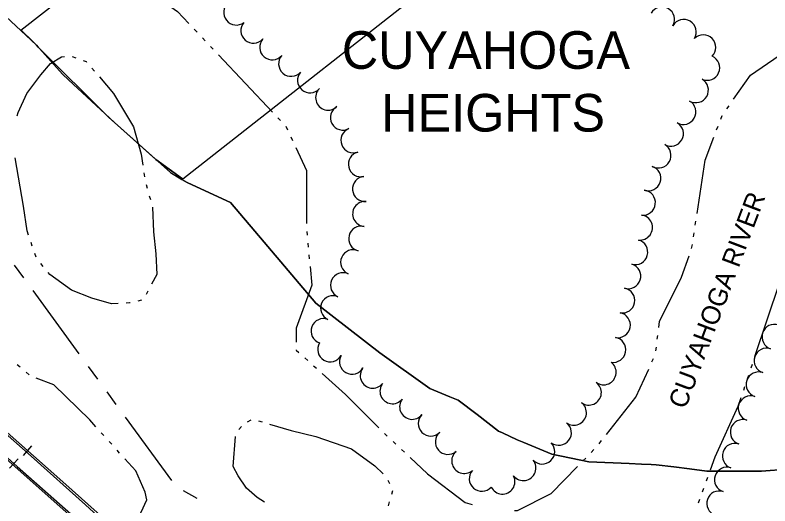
# Model space of a CAD drawing. Extents: x -25029 to 2274964, y -81170 to 687028.
# Drawn here: x -5786 to -5184, y -65362 to -64971 of the extents above; entities that cross this region are included whole.
import ezdxf

# ---------------------------------------------------------------- set-up
doc = ezdxf.new("R2010")
doc.units = 0
for name, color, linetype in [('81911BEA - RW_X_Fee_RW', 7, 'Continuous'), ('CITY-NAME', 7, 'Continuous'), ('DIVISIONS', 7, 'Continuous'), ('DV_X_Corp_Line', 7, 'Continuous'), ('RD_X_RR_1', 7, 'Continuous'), ('ROAD-NAME', 7, 'Continuous'), ('RR', 7, 'Continuous'), ('TREES', 7, 'Continuous'), ('WATER', 7, 'Continuous')]:
    doc.layers.add(name, color=color, linetype=linetype)

msp = doc.modelspace()

# ---------------------------------------------------------------- linework, layer by layer
at = {"layer": '81911BEA - RW_X_Fee_RW'}
msp.add_line((-5082.62, -64434.57), (-5781.27, -64983.58), dxfattribs=at)
for points in [[(-5652.84, -65102.22), (-5652.22, -65101.74), (-4973.89, -64569.19)], [(-5781.27, -64983.58), (-5768.85, -64995.17), (-5748.03, -65018.45), (-5743.28, -65022.87), (-5706.73, -65056.99), (-5661.94, -65096.85), (-5652.84, -65102.22)]]:
    msp.add_lwpolyline(points, dxfattribs=at)
at = {"layer": 'DIVISIONS'}
for p, q in [((-5786.45, -65170.56), (-5779.08, -65180.66)), ((-5771.72, -65190.76), (-5734.9, -65241.27)), ((-5727.54, -65251.37), (-5720.18, -65261.47)), ((-5712.81, -65271.57), (-5705.45, -65281.67)), ((-5698.09, -65291.77), (-5661.27, -65342.28)), ((-5651.93, -65350.18), (-5641.09, -65356.4))]:
    msp.add_line(p, q, dxfattribs=at)
at = {"layer": 'DV_X_Corp_Line'}
for p, q in [((-5781.27, -64983.58), (-5792.82, -64972.79)), ((-5781.27, -64983.58), (-5792.82, -64972.79)), ((-5792.82, -64972.79), (-5781.27, -64983.58)), ((-5792.82, -64972.79), (-5781.27, -64983.58)), ((-5780.92, -64983.31), (-5781.27, -64983.58)), ((-5780.92, -64983.31), (-5781.27, -64983.58)), ((-5781.27, -64983.58), (-5780.92, -64983.31)), ((-5781.27, -64983.58), (-5780.92, -64983.31)), ((-5771.5, -64992.7), (-5780.92, -64983.31)), ((-5771.5, -64992.7), (-5780.92, -64983.31)), ((-5780.92, -64983.31), (-5771.5, -64992.7)), ((-5780.92, -64983.31), (-5771.5, -64992.7)), ((-5768.85, -64995.17), (-5771.5, -64992.7)), ((-5768.85, -64995.17), (-5771.5, -64992.7)), ((-5771.5, -64992.7), (-5768.85, -64995.17)), ((-5771.5, -64992.7), (-5768.85, -64995.17)), ((-5767.47, -64996.71), (-5768.85, -64995.17)), ((-5767.47, -64996.71), (-5768.85, -64995.17)), ((-5768.85, -64995.17), (-5767.47, -64996.71)), ((-5768.85, -64995.17), (-5767.47, -64996.71)), ((-5711.05, -65052.96), (-5767.47, -64996.71)), ((-5711.05, -65052.96), (-5767.47, -64996.71)), ((-5767.47, -64996.71), (-5711.05, -65052.96)), ((-5767.47, -64996.71), (-5711.05, -65052.96)), ((-5706.73, -65056.99), (-5711.05, -65052.96)), ((-5706.73, -65056.99), (-5711.05, -65052.96)), ((-5711.05, -65052.96), (-5706.73, -65056.99)), ((-5711.05, -65052.96), (-5706.73, -65056.99)), ((-5673.72, -65086.36), (-5706.73, -65056.99)), ((-5673.72, -65086.36), (-5706.73, -65056.99)), ((-5706.73, -65056.99), (-5673.72, -65086.36)), ((-5706.73, -65056.99), (-5673.72, -65086.36)), ((-5652.41, -65101.88), (-5673.72, -65086.36)), ((-5652.41, -65101.88), (-5673.72, -65086.36)), ((-5673.72, -65086.36), (-5652.41, -65101.88)), ((-5673.72, -65086.36), (-5652.41, -65101.88)), ((-5652.84, -65102.22), (-5652.41, -65101.88)), ((-5652.84, -65102.22), (-5652.41, -65101.88)), ((-5652.41, -65101.88), (-5652.84, -65102.22)), ((-5652.41, -65101.88), (-5652.84, -65102.22)), ((-5648.59, -65104.73), (-5652.84, -65102.22)), ((-5648.59, -65104.73), (-5652.84, -65102.22)), ((-5652.84, -65102.22), (-5648.59, -65104.73)), ((-5652.84, -65102.22), (-5648.59, -65104.73)), ((-5648.25, -65104.93), (-5648.59, -65104.73)), ((-5648.25, -65104.93), (-5648.59, -65104.73)), ((-5648.59, -65104.73), (-5648.25, -65104.93)), ((-5648.59, -65104.73), (-5648.25, -65104.93)), ((-5614.27, -65120.7), (-5648.25, -65104.93)), ((-5614.27, -65120.7), (-5648.25, -65104.93)), ((-5648.25, -65104.93), (-5614.27, -65120.7)), ((-5648.25, -65104.93), (-5614.27, -65120.7)), ((-5587.39, -65152.29), (-5614.27, -65120.7)), ((-5587.39, -65152.29), (-5614.27, -65120.7)), ((-5614.27, -65120.7), (-5587.39, -65152.29)), ((-5614.27, -65120.7), (-5587.39, -65152.29)), ((-5546.15, -65200.76), (-5587.39, -65152.29)), ((-5546.15, -65200.76), (-5587.39, -65152.29)), ((-5587.39, -65152.29), (-5546.15, -65200.76)), ((-5587.39, -65152.29), (-5546.15, -65200.76)), ((-5531.75, -65211.95), (-5546.15, -65200.76)), ((-5531.75, -65211.95), (-5546.15, -65200.76)), ((-5546.15, -65200.76), (-5531.75, -65211.95)), ((-5546.15, -65200.76), (-5531.75, -65211.95)), ((-5495.09, -65240.45), (-5531.75, -65211.95)), ((-5495.09, -65240.45), (-5531.75, -65211.95)), ((-5531.75, -65211.95), (-5495.09, -65240.45)), ((-5531.75, -65211.95), (-5495.09, -65240.45)), ((-5455.39, -65268.8), (-5495.09, -65240.45)), ((-5455.39, -65268.8), (-5495.09, -65240.45)), ((-5495.09, -65240.45), (-5455.39, -65268.8)), ((-5495.09, -65240.45), (-5455.39, -65268.8)), ((-5439.37, -65275.47), (-5455.39, -65268.8)), ((-5439.37, -65275.47), (-5455.39, -65268.8)), ((-5455.39, -65268.8), (-5439.37, -65275.47)), ((-5455.39, -65268.8), (-5439.37, -65275.47)), ((-5432.7, -65278.25), (-5439.37, -65275.47)), ((-5432.7, -65278.25), (-5439.37, -65275.47)), ((-5439.37, -65275.47), (-5432.7, -65278.25)), ((-5439.37, -65275.47), (-5432.7, -65278.25)), ((-5417.69, -65289.72), (-5432.7, -65278.25)), ((-5417.69, -65289.72), (-5432.7, -65278.25)), ((-5432.7, -65278.25), (-5417.69, -65289.72)), ((-5432.7, -65278.25), (-5417.69, -65289.72)), ((-5409.12, -65296.27), (-5417.69, -65289.72)), ((-5409.12, -65296.27), (-5417.69, -65289.72)), ((-5417.69, -65289.72), (-5409.12, -65296.27)), ((-5417.69, -65289.72), (-5409.12, -65296.27)), ((-5400.55, -65302.83), (-5409.12, -65296.27)), ((-5400.55, -65302.83), (-5409.12, -65296.27)), ((-5409.12, -65296.27), (-5400.55, -65302.83)), ((-5409.12, -65296.27), (-5400.55, -65302.83)), ((-5397.41, -65304.33), (-5400.55, -65302.83)), ((-5397.41, -65304.33), (-5400.55, -65302.83)), ((-5400.55, -65302.83), (-5397.41, -65304.33)), ((-5400.55, -65302.83), (-5397.41, -65304.33)), ((-5385.77, -65309.89), (-5397.41, -65304.33)), ((-5385.77, -65309.89), (-5397.41, -65304.33)), ((-5397.41, -65304.33), (-5385.77, -65309.89)), ((-5397.41, -65304.33), (-5385.77, -65309.89)), ((-5380.53, -65312.02), (-5385.77, -65309.89)), ((-5380.53, -65312.02), (-5385.77, -65309.89)), ((-5385.77, -65309.89), (-5380.53, -65312.02)), ((-5385.77, -65309.89), (-5380.53, -65312.02)), ((-5358.12, -65321.13), (-5380.53, -65312.02)), ((-5358.12, -65321.13), (-5380.53, -65312.02)), ((-5380.53, -65312.02), (-5358.12, -65321.13)), ((-5380.53, -65312.02), (-5358.12, -65321.13)), ((-5328.75, -65327.24), (-5358.12, -65321.13)), ((-5328.75, -65327.24), (-5358.12, -65321.13)), ((-5358.12, -65321.13), (-5328.75, -65327.24)), ((-5358.12, -65321.13), (-5328.75, -65327.24)), ((-5296.59, -65328.71), (-5328.75, -65327.24)), ((-5296.59, -65328.71), (-5328.75, -65327.24)), ((-5328.75, -65327.24), (-5296.59, -65328.71)), ((-5328.75, -65327.24), (-5296.59, -65328.71)), ((-5286.58, -65329.17), (-5296.59, -65328.71)), ((-5286.58, -65329.17), (-5296.59, -65328.71)), ((-5296.59, -65328.71), (-5286.58, -65329.17)), ((-5296.59, -65328.71), (-5286.58, -65329.17)), ((-5278.85, -65329.52), (-5286.58, -65329.17)), ((-5278.85, -65329.52), (-5286.58, -65329.17)), ((-5286.58, -65329.17), (-5278.85, -65329.52)), ((-5286.58, -65329.17), (-5278.85, -65329.52)), ((-5274.83, -65329.65), (-5278.85, -65329.52)), ((-5274.83, -65329.65), (-5278.85, -65329.52)), ((-5278.85, -65329.52), (-5274.83, -65329.65)), ((-5278.85, -65329.52), (-5274.83, -65329.65)), ((-5260.9, -65331.39), (-5274.83, -65329.65)), ((-5260.9, -65331.39), (-5274.83, -65329.65)), ((-5274.83, -65329.65), (-5260.9, -65331.39)), ((-5274.83, -65329.65), (-5260.9, -65331.39)), ((-5248.41, -65332.95), (-5260.9, -65331.39)), ((-5248.41, -65332.95), (-5260.9, -65331.39)), ((-5260.9, -65331.39), (-5248.41, -65332.95)), ((-5260.9, -65331.39), (-5248.41, -65332.95)), ((-5234.55, -65334.68), (-5248.41, -65332.95)), ((-5234.55, -65334.68), (-5248.41, -65332.95)), ((-5248.41, -65332.95), (-5234.55, -65334.68)), ((-5248.41, -65332.95), (-5234.55, -65334.68)), ((-5165.75, -65332.99), (-5190.92, -65334.67)), ((-5165.75, -65332.99), (-5190.92, -65334.67)), ((-5190.92, -65334.67), (-5165.75, -65332.99)), ((-5190.92, -65334.67), (-5165.75, -65332.99)), ((-5211.76, -65334.67), (-5234.55, -65334.68)), ((-5211.76, -65334.67), (-5234.55, -65334.68)), ((-5234.55, -65334.68), (-5211.76, -65334.67)), ((-5234.55, -65334.68), (-5211.76, -65334.67)), ((-5190.92, -65334.67), (-5211.76, -65334.67)), ((-5190.92, -65334.67), (-5211.76, -65334.67)), ((-5211.76, -65334.67), (-5190.92, -65334.67)), ((-5211.76, -65334.67), (-5190.92, -65334.67))]:
    msp.add_line(p, q, dxfattribs=at)
at = {"layer": 'RD_X_RR_1'}
for points in [[(-6370.05, -64869.88), (-6311.16, -64909.61), (-6265.78, -64942.32), (-6219.7, -64974.99), (-6173.45, -65007.37), (-6129.83, -65039.02), (-6085.34, -65072.72), (-6044.73, -65105.12), (-5994.92, -65148.34), (-5948.83, -65187.22), (-5892.71, -65236.64), (-5836.32, -65286.61), (-5783.59, -65333.26), (-5740.43, -65371.76), (-5714.04, -65394.63)], [(-5888.53, -65220.62), (-5823.87, -65278.32), (-5773.02, -65322.93), (-5729.78, -65361.72), (-5704.42, -65384.66)]]:
    msp.add_lwpolyline(points, dxfattribs=at)
at = {"layer": 'RR'}
for p, q in [((-5779.15, -65322.22), (-5772.53, -65314.72)), ((-5790.15, -65332.4), (-5783.49, -65324.94))]:
    msp.add_line(p, q, dxfattribs=at)
for points in [[(-6140.46, -65011.27), (-6094.57, -65045.71), (-6050.45, -65080.53), (-6005.74, -65116.58), (-5963.01, -65153.42), (-5913.52, -65197.1), (-5865.03, -65239.67), (-5747.68, -65343.34), (-5658.38, -65423.13), (-5577.03, -65494.5), (-5503.68, -65559.41), (-5381.03, -65667.8), (-5308.74, -65731.41), (-5249, -65784.56), (-5153.16, -65868.32), (-5069.07, -65942.65), (-4980.7, -66021.34), (-4902.04, -66090.08), (-4838.03, -66146.65)], [(-6157.4, -65016.24), (-6118.42, -65045.2), (-6083.15, -65071.73), (-6047.9, -65100.42), (-6006.58, -65135.61), (-5961.56, -65173.64), (-5921.72, -65208.32), (-5869.15, -65255.03), (-5784.2, -65331.01), (-5725.66, -65382.64), (-5646.27, -65452.89), (-5599.12, -65494.29), (-5547.96, -65539.35), (-5480.62, -65598.19), (-5410.88, -65659.11), (-5367.76, -65697.04), (-5309.15, -65748.88), (-5241.22, -65808.75), (-5166.18, -65874.78), (-5086.19, -65945.85), (-5016.45, -66007.38), (-4942.14, -66072.25), (-4864.87, -66139), (-4839.54, -66161.27)]]:
    msp.add_lwpolyline(points, dxfattribs=at)
at = {"layer": 'TREES'}
for centre, radius, start, end in [((-5609.58, -64969.24), 10, 128.08701, 308.08701), ((-5270.31, -64974.75), 10, 330.11539, 150.11539), ((-5595.9, -64983.71), 10, 138.72475, 318.72475), ((-5253.03, -64984.83), 10, 329.3481, 149.3481), ((-5580.86, -64996.9), 10, 138.72475, 318.72475), ((-5237.38, -64997.02), 10, 314.85997, 134.85997), ((-5565.83, -65010.09), 10, 138.72475, 318.72475), ((-5234.35, -65013.26), 10, 246.28776, 66.28776), ((-5550.8, -65023.29), 10, 138.72475, 318.72475), ((-5243.34, -65031.1), 10, 240.20043, 60.20043), ((-5536.32, -65037.05), 10, 134.19847, 314.19847), ((-5524.56, -65053), 10, 118.59378, 298.59378), ((-5253.27, -65048.45), 9.99, 240.20043, 60.20043), ((-5263.21, -65065.8), 10, 240.20043, 60.20043), ((-5516.2, -65071.12), 10, 110.95288, 290.95288), ((-5273.15, -65083.15), 10, 240.20043, 60.20043), ((-5510.22, -65090.17), 10, 103.88803, 283.88803), ((-5281.27, -65101.32), 10, 251.63778, 71.63778), ((-5506.96, -65109.84), 10, 94.93793, 274.93793), ((-5285.57, -65120.75), 10, 263.40989, 83.40989), ((-5506.84, -65129.77), 10, 85.75268, 265.75268), ((-5287.87, -65140.61), 10, 263.37097, 83.37098), ((-5509.98, -65149.45), 10, 76.08314, 256.08314), ((-5291.65, -65160.2), 10, 254.77667, 74.77667), ((-5516.43, -65168.31), 10, 66.18677, 246.18677), ((-5297.21, -65179.41), 10, 252.93568, 72.93568), ((-5524.5, -65186.6), 10, 66.18676, 246.18676), ((-5301.94, -65198.76), 9.95, 259.63073, 79.63073), ((-5532.52, -65204.76), 9.85, 66.18676, 246.18676), ((-5539.91, -65223.17), 10, 70.01735, 250.01735), ((-5305.53, -65218.39), 10, 259.63073, 79.63073), ((-5180.61, -65227.74), 10, 71.58185, 251.58185), ((-5309.13, -65238.06), 10, 259.63073, 79.63073), ((-5534.68, -65237.6), 10, 149.82018, 329.82018), ((-5186.92, -65246.72), 10, 71.58185, 251.58185), ((-5517.32, -65247.52), 10, 150.67273, 330.67273), ((-5316.83, -65255.97), 10, 233.82967, 53.82967), ((-5500.77, -65258.63), 10, 141.59181, 321.59181), ((-5193.24, -65265.69), 10, 71.58185, 251.58185), ((-5485.09, -65271.06), 10, 141.59181, 321.59181), ((-5328.63, -65272.11), 10, 233.82958, 53.82958), ((-5469.42, -65283.48), 10, 141.59181, 321.59181), ((-5199.56, -65284.67), 10, 71.58185, 251.58185), ((-5340.53, -65288.19), 10, 233.18277, 53.18278), ((-5454.51, -65296.76), 10, 135.04945, 315.04945), ((-5352.51, -65304.2), 10, 233.18152, 53.18152), ((-5205.88, -65303.64), 10, 71.58185, 251.58185), ((-5440.92, -65311.41), 10, 130.67374, 310.67374), ((-5365.77, -65319.09), 10, 223.44929, 43.44929), ((-5212.2, -65322.62), 10, 71.58185, 251.58185), ((-5427.88, -65326.57), 10, 130.67215, 310.67215), ((-5380.78, -65332.27), 10, 219.13842, 39.13842), ((-5413.91, -65340.82), 10, 138.23046, 318.23046), ((-5218.52, -65341.6), 10, 71.58185, 251.58185), ((-5397.49, -65343.03), 10, 206.40755, 26.40755), ((-5224.79, -65360.42), 9.85, 71.58185, 251.58185)]:
    msp.add_arc(centre, radius, start, end, dxfattribs=at)
at = {"layer": 'WATER'}
for p, q in [((-5643, -64982.6), (-5640.86, -64984.87)), ((-5636.57, -64989.42), (-5634.42, -64991.69)), ((-5630.13, -64996.24), (-5627.99, -64998.51)), ((-5623.7, -65003.06), (-5580.81, -65048.52)), ((-5740.37, -65004.35), (-5737.45, -65005.46)), ((-5724.65, -65013.5), (-5722.59, -65015.85)), ((-5718.46, -65020.55), (-5707.48, -65033.84)), ((-5218.64, -65046.09), (-5216.85, -65043.53)), ((-5576.52, -65053.06), (-5574.37, -65055.33)), ((-5570.11, -65059.9), (-5568.78, -65062.73)), ((-5226.76, -65062.85), (-5225.64, -65059.94)), ((-5566.12, -65068.38), (-5564.79, -65071.21)), ((-5683.23, -65097.11), (-5682.81, -65100.2)), ((-5681.36, -65106.27), (-5680.54, -65109.29)), ((-5678.88, -65115.31), (-5678.05, -65118.33)), ((-5243.77, -65138.68), (-5243.31, -65135.58)), ((-5553.37, -65143.69), (-5553.09, -65146.8)), ((-5245.15, -65147.95), (-5244.69, -65144.86)), ((-5772.09, -65155.46), (-5773.09, -65152.49)), ((-5552.51, -65153.02), (-5552.22, -65156.13)), ((-5769.09, -65164.34), (-5770.09, -65161.38)), ((-5551.64, -65162.36), (-5551.35, -65165.47)), ((-5763.42, -65171.73), (-5765.41, -65169.32)), ((-5196.23, -65243.52), (-5176.33, -65184.27)), ((-5679.93, -65191.26), (-5681.38, -65194.03)), ((-5685.05, -65198.56), (-5688.1, -65199.21)), ((-5274.07, -65229.68), (-5273.7, -65226.58)), ((-5275.18, -65238.99), (-5274.81, -65235.88)), ((-5781.82, -65251.99), (-5784.22, -65249.99)), ((-5554.97, -65244.48), (-5552.64, -65246.56)), ((-5278.33, -65247.73), (-5277.04, -65244.88)), ((-5199.21, -65252.41), (-5198.22, -65249.45)), ((-5774.62, -65257.99), (-5777.02, -65255.99)), ((-5547.99, -65250.73), (-5545.66, -65252.81)), ((-5202.2, -65261.3), (-5201.2, -65258.33)), ((-5205.18, -65270.18), (-5204.19, -65267.22)), ((-5600.5, -65295.48), (-5597.82, -65293.87)), ((-5591.95, -65294.69), (-5588.96, -65295.58)), ((-5715.08, -65306.43), (-5717.18, -65304.11)), ((-5607.47, -65301.54), (-5605.5, -65299.11)), ((-5491.48, -65304.63), (-5489.21, -65306.77)), ((-5708.79, -65313.38), (-5710.88, -65311.06)), ((-5484.66, -65311.06), (-5482.38, -65313.2)), ((-5320.42, -65312.9), (-5318.49, -65310.44)), ((-5702.49, -65320.33), (-5704.59, -65318.01)), ((-5477.84, -65317.49), (-5475.56, -65319.63)), ((-5326.74, -65319.81), (-5324.56, -65317.57)), ((-5333.27, -65326.53), (-5331.09, -65324.29)), ((-5234.73, -65342.42), (-5233.67, -65339.48)), ((-5488.79, -65341.92), (-5487.4, -65344.72)), ((-5484.97, -65350.35), (-5485.89, -65353.34)), ((-5237.92, -65351.23), (-5236.86, -65348.3)), ((-5241.11, -65360.05), (-5240.05, -65357.11)), ((-5487.73, -65359.31), (-5488.65, -65362.3))]:
    msp.add_line(p, q, dxfattribs=at)
for points in [[(-5697.68, -64942.66), (-5691.65, -64943.55), (-5656.34, -64968.46), (-5647.29, -64978.05)], [(-5213.25, -65038.42), (-5199.7, -65019.17), (-5167.52, -64997.21)], [(-5784.16, -65051.57), (-5783.38, -65048.92), (-5776.38, -65033.72), (-5765.44, -65018.95), (-5757.67, -65009.89), (-5748.8, -65004.54), (-5746.49, -65004.28)], [(-5731.54, -65007.51), (-5729.25, -65008.29), (-5728.79, -65008.82)], [(-5707.48, -65033.84), (-5691.4, -65060.3), (-5685.29, -65082.07), (-5684.08, -65090.91)], [(-5223.39, -65054.11), (-5222.29, -65051.27), (-5222.24, -65051.2)], [(-5242.38, -65129.4), (-5236.02, -65086.82), (-5229.01, -65068.68)], [(-5562.13, -65076.86), (-5553.55, -65095.09), (-5553.55, -65137.45)], [(-5775.08, -65146.57), (-5776.22, -65143.21), (-5779.17, -65123.56), (-5785.7, -65085.03)], [(-5676.44, -65124.36), (-5675.66, -65143.9), (-5673.77, -65161.51), (-5672.98, -65177.98), (-5677.03, -65185.73)], [(-5246.7, -65157.18), (-5246.41, -65156.36), (-5246.08, -65154.13)], [(-5272.95, -65220.37), (-5272.37, -65215.52), (-5254.71, -65180.23), (-5248.75, -65163.08)], [(-5550.77, -65171.69), (-5549.4, -65186.43), (-5561.86, -65220.68), (-5561.86, -65231.93)], [(-5703.56, -65201.18), (-5709.01, -65201.51), (-5724.62, -65196.88), (-5740.91, -65190.57), (-5758.16, -65178.08), (-5759.43, -65176.55)], [(-5694.22, -65200.52), (-5694.78, -65200.64), (-5697.32, -65200.8)], [(-5561.86, -65238.18), (-5561.86, -65238.32), (-5559.63, -65240.31)], [(-5314.61, -65305.54), (-5291.06, -65275.72), (-5280.92, -65253.42)], [(-5721.37, -65299.48), (-5726.39, -65293.94), (-5755.02, -65265.87), (-5768.97, -65260.54)], [(-5541, -65256.98), (-5522.4, -65273.61), (-5495.95, -65300.26)], [(-5231.55, -65333.6), (-5227.87, -65323.44), (-5209.51, -65283.07), (-5207.17, -65276.11)], [(-5582.96, -65297.35), (-5565.72, -65302.39), (-5546.25, -65307.1)], [(-5587.2, -65359.45), (-5592.8, -65355.66), (-5601.5, -65348.46), (-5607.94, -65338.4), (-5612.06, -65331.17), (-5610.25, -65307.06)], [(-5546.25, -65307.1), (-5517.79, -65316.85), (-5499.03, -65330.42), (-5492.5, -65336.99)], [(-5691.96, -65379.84), (-5685.44, -65367.56), (-5680.97, -65357.7), (-5682.09, -65351.56), (-5689.72, -65334.43), (-5698.3, -65324.96)], [(-5471.01, -65323.92), (-5457.19, -65336.95), (-5427.08, -65359.79), (-5421.59, -65361.36)], [(-5387.86, -65366.01), (-5385.54, -65366.01), (-5358.55, -65352.52), (-5337.63, -65331.01)]]:
    msp.add_lwpolyline(points, dxfattribs=at)

# ---------------------------------------------------------------- texts
at = {"layer": 'CITY-NAME'}
for s, p in [('CUYAHOGA', (-5525.41, -65014.12)), ('HEIGHTS', (-5494.04, -65064.12))]:
    msp.add_text(s, height=30, dxfattribs=at).set_placement(p)
at = {"layer": 'ROAD-NAME'}
msp.add_text('CUYAHOGA RIVER', height=14.9999, rotation=69.38066, dxfattribs=at).set_placement((-5251.62, -65285.98))

doc.saveas('drawing.dxf')
